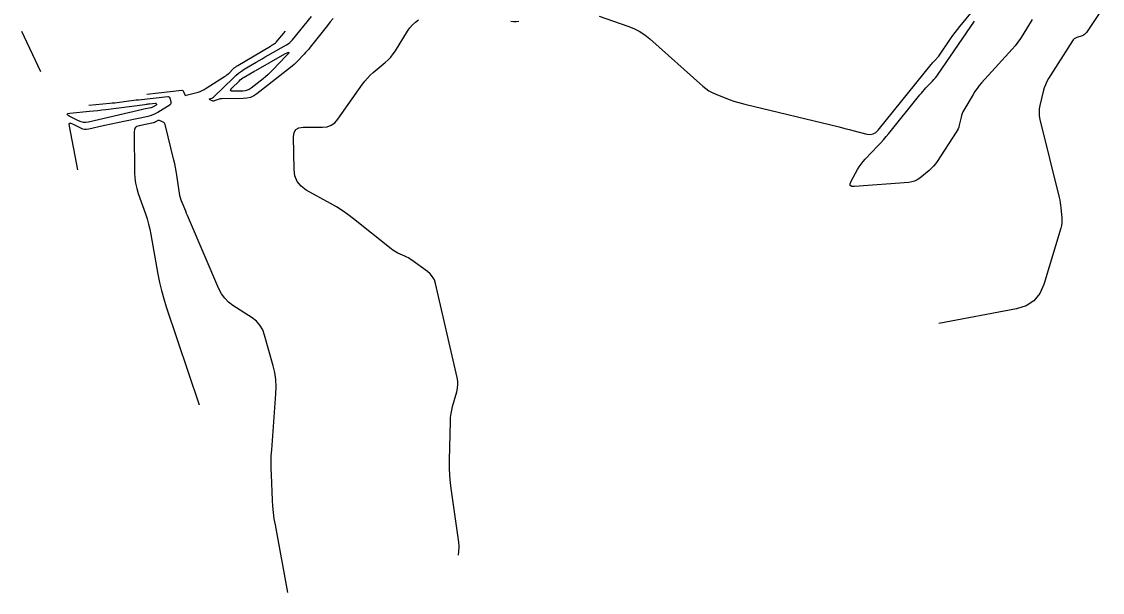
# Model space of a CAD drawing. Extents: x 1768942 to 1774819, y 723037 to 732099.
# Drawn here: x 1770254.1 to 1770638, y 724264.8 to 724467.7 of the extents above; entities that cross this region are included whole.
import ezdxf

# ---------------------------------------------------------------- set-up
doc = ezdxf.new("R2010")
doc.units = 0
doc.layers.add('R_Contours', color=7, linetype='Continuous')

msp = doc.modelspace()

# ---------------------------------------------------------------- linework, layer by layer
at = {"layer": 'R_Contours'}
for points in [[(1770459.22, 724469.63), (1770469.37, 724466.17), (1770471.5, 724465.33), (1770473.51, 724464.28), (1770475.41, 724463.04), (1770477.19, 724461.6), (1770496.03, 724444.76), (1770497.09, 724443.9), (1770498.21, 724443.14), (1770499.4, 724442.49), (1770500.65, 724441.94), (1770505.79, 724439.97), (1770507.08, 724439.49), (1770508.39, 724439.06), (1770509.7, 724438.68), (1770511.03, 724438.33), (1770544.48, 724430.28), (1770545.71, 724429.98), (1770546.94, 724429.67), (1770548.16, 724429.36), (1770549.39, 724429.04), (1770554.29, 724427.76), (1770555.47, 724427.61), (1770556.53, 724427.78), (1770557.49, 724428.27), (1770558.34, 724429.1), (1770577.23, 724452.52), (1770577.44, 724452.77), (1770577.66, 724453.02), (1770577.88, 724453.27), (1770578.1, 724453.51), (1770579.02, 724454.47), (1770579.24, 724454.71), (1770579.46, 724454.96), (1770579.66, 724455.22), (1770579.85, 724455.49), (1770584.08, 724461.66), (1770584.86, 724462.77), (1770585.66, 724463.86), (1770586.49, 724464.93), (1770587.33, 724465.99), (1770596.97, 724477.78)], [(1770364.74, 724468.86), (1770363.74, 724467.62), (1770362.74, 724466.37), (1770361.75, 724465.12), (1770356.59, 724458.61), (1770356.07, 724457.96), (1770355.53, 724457.33), (1770354.98, 724456.71), (1770354.41, 724456.1), (1770352.11, 724453.69), (1770351.52, 724453.1), (1770350.91, 724452.53), (1770350.29, 724451.99), (1770349.64, 724451.46), (1770337.65, 724442.07), (1770336.54, 724441.33), (1770335.36, 724440.8), (1770334.1, 724440.48), (1770332.77, 724440.36), (1770325.22, 724440.28), (1770324.9, 724440.26), (1770324.58, 724440.22), (1770324.27, 724440.15), (1770323.96, 724440.05), (1770322.54, 724439.54), (1770322.33, 724439.48), (1770322.13, 724439.48), (1770321.93, 724439.51), (1770321.74, 724439.59), (1770320.86, 724440.07), (1770320.75, 724440.14), (1770320.73, 724440.2), (1770320.77, 724440.25), (1770320.88, 724440.3), (1770321.65, 724440.51), (1770321.72, 724440.53), (1770321.78, 724440.56), (1770321.85, 724440.59), (1770321.91, 724440.63), (1770322.15, 724440.78), (1770322.21, 724440.82), (1770322.27, 724440.87), (1770322.32, 724440.91), (1770322.38, 724440.96), (1770329.33, 724447.8), (1770330.22, 724448.63), (1770331.17, 724449.4), (1770332.16, 724450.12), (1770333.19, 724450.77), (1770337.41, 724453.29), (1770338.47, 724453.91), (1770339.53, 724454.53), (1770340.59, 724455.15), (1770341.66, 724455.76), (1770348.18, 724459.45), (1770348.77, 724459.83), (1770349.32, 724460.25), (1770349.83, 724460.72), (1770350.3, 724461.24), (1770357.1, 724469.58)], [(1770638, 724472.44), (1770632.36, 724463.85), (1770632.05, 724463.46), (1770631.69, 724463.13), (1770631.28, 724462.88), (1770630.82, 724462.69), (1770628.88, 724462.07), (1770628.42, 724461.89), (1770628.01, 724461.63), (1770627.66, 724461.3), (1770627.36, 724460.9), (1770618.91, 724447.55), (1770618.27, 724446.45), (1770617.74, 724445.31), (1770617.3, 724444.13), (1770616.96, 724442.91), (1770615.78, 724437.94), (1770615.57, 724436.7), (1770615.5, 724435.46), (1770615.58, 724434.22), (1770615.81, 724432.98), (1770622.67, 724405.15), (1770622.87, 724404.26), (1770623.04, 724403.36), (1770623.17, 724402.46), (1770623.27, 724401.55), (1770623.6, 724397.91), (1770623.64, 724397.01), (1770623.59, 724396.11), (1770623.46, 724395.22), (1770623.24, 724394.34), (1770617.17, 724374.28), (1770615.75, 724371.02), (1770613.66, 724368.48), (1770610.91, 724366.68), (1770607.51, 724365.6), (1770579.9, 724360.39)], [(1770409.27, 724278.08), (1770409.46, 724280.85), (1770409.48, 724281.31), (1770409.48, 724281.77), (1770409.45, 724282.22), (1770409.39, 724282.68), (1770406.76, 724300.88), (1770406.42, 724303.61), (1770406.2, 724306.35), (1770406.09, 724309.09), (1770406.09, 724311.84), (1770406.4, 724325.7), (1770406.47, 724327.03), (1770406.63, 724328.35), (1770406.86, 724329.65), (1770407.19, 724330.94), (1770408.64, 724336.08), (1770408.92, 724337.37), (1770409.04, 724338.66), (1770408.99, 724339.95), (1770408.77, 724341.25), (1770401.11, 724374.63), (1770400.7, 724375.91), (1770400.09, 724377.05), (1770399.27, 724378.06), (1770398.25, 724378.93), (1770392.64, 724382.95), (1770392.07, 724383.33), (1770391.48, 724383.69), (1770390.88, 724384.02), (1770390.26, 724384.32), (1770387.73, 724385.46), (1770387.11, 724385.76), (1770386.51, 724386.1), (1770385.94, 724386.48), (1770385.38, 724386.89), (1770371.93, 724397.65), (1770369.98, 724399.14), (1770367.98, 724400.54), (1770365.92, 724401.86), (1770363.8, 724403.09), (1770355.22, 724407.85), (1770353.34, 724409.2), (1770351.99, 724410.87), (1770351.16, 724412.85), (1770350.86, 724415.14), (1770350.68, 724426.78), (1770350.87, 724428.29), (1770351.5, 724429.36), (1770352.56, 724430), (1770354.07, 724430.21), (1770360.95, 724430.19), (1770362.58, 724430.36), (1770364.02, 724430.89), (1770365.29, 724431.77), (1770366.37, 724433), (1770375.14, 724445.48), (1770375.99, 724446.6), (1770376.9, 724447.65), (1770377.88, 724448.65), (1770378.92, 724449.58), (1770383.25, 724453.19), (1770384.29, 724454.13), (1770385.24, 724455.14), (1770386.11, 724456.22), (1770386.89, 724457.39), (1770391.19, 724464.34), (1770392, 724465.5), (1770392.92, 724466.55), (1770393.95, 724467.49), (1770395.1, 724468.32)], [(1770427.81, 724467.92), (1770428.79, 724467.72), (1770429.73, 724467.72), (1770430.66, 724467.94)], [(1770613.07, 724468.46), (1770609.76, 724463.03), (1770608.9, 724461.69), (1770607.98, 724460.4), (1770607, 724459.16), (1770605.97, 724457.96), (1770595.11, 724445.98), (1770594.26, 724445), (1770593.46, 724443.97), (1770592.72, 724442.91), (1770592.04, 724441.81), (1770588.79, 724436.29), (1770588.46, 724435.68), (1770588.18, 724435.04), (1770587.95, 724434.38), (1770587.78, 724433.7), (1770587.18, 724430.94), (1770587.01, 724430.26), (1770586.77, 724429.6), (1770586.47, 724428.98), (1770586.11, 724428.37), (1770579.34, 724418.04), (1770578.71, 724417.16), (1770578.02, 724416.33), (1770577.28, 724415.57), (1770576.46, 724414.85), (1770573.1, 724412.12), (1770572.23, 724411.51), (1770571.3, 724411.05), (1770570.3, 724410.74), (1770569.25, 724410.58), (1770549.94, 724409.09), (1770548.99, 724409.14), (1770548.46, 724409.47), (1770548.38, 724410.08), (1770548.73, 724410.98), (1770551, 724415.11), (1770551.6, 724416.12), (1770552.26, 724417.08), (1770552.98, 724418), (1770553.77, 724418.88), (1770558.25, 724423.57), (1770559.26, 724424.64), (1770560.25, 724425.74), (1770561.21, 724426.85), (1770562.14, 724427.99), (1770573.19, 724441.68), (1770573.71, 724442.31), (1770574.24, 724442.93), (1770574.79, 724443.54), (1770575.34, 724444.14), (1770577.6, 724446.5), (1770578.16, 724447.1), (1770578.68, 724447.72), (1770579.18, 724448.37), (1770579.66, 724449.03), (1770592.57, 724467.84)], [(1770254.08, 724464.34), (1770260.85, 724449.98)], [(1770298.52, 724441.94), (1770310.98, 724443.3), (1770311.21, 724443.29), (1770311.39, 724443.22), (1770311.53, 724443.08), (1770311.63, 724442.87), (1770311.92, 724441.89), (1770312.01, 724441.68), (1770312.15, 724441.55), (1770312.33, 724441.5), (1770312.56, 724441.53), (1770316.76, 724442.7), (1770317.53, 724442.94), (1770318.27, 724443.24), (1770318.99, 724443.6), (1770319.69, 724444.01), (1770326.19, 724448.19), (1770326.61, 724448.47), (1770327.02, 724448.78), (1770327.41, 724449.11), (1770327.78, 724449.46), (1770329.25, 724450.9), (1770329.62, 724451.25), (1770330.02, 724451.57), (1770330.43, 724451.87), (1770330.86, 724452.15), (1770342.46, 724459.05), (1770342.64, 724459.16), (1770342.82, 724459.26), (1770343.01, 724459.37), (1770343.19, 724459.47), (1770343.92, 724459.89), (1770344.09, 724460), (1770344.26, 724460.12), (1770344.41, 724460.26), (1770344.55, 724460.42), (1770347.78, 724464.39)], [(1770274.1, 724415.05), (1770271.08, 724430.6), (1770271.03, 724431.24), (1770271.2, 724431.59), (1770271.59, 724431.65), (1770272.18, 724431.42), (1770275, 724429.94), (1770275.71, 724429.64), (1770276.44, 724429.47), (1770277.19, 724429.45), (1770277.95, 724429.56), (1770283.08, 724430.76), (1770284.2, 724431.02), (1770285.31, 724431.27), (1770286.43, 724431.51), (1770287.55, 724431.75), (1770298.98, 724434.11), (1770299.9, 724434.34), (1770300.8, 724434.66), (1770301.66, 724435.05), (1770302.49, 724435.52), (1770306.84, 724438.27), (1770307.06, 724438.46), (1770307.2, 724438.68), (1770307.24, 724438.93), (1770307.2, 724439.22), (1770306.83, 724440.44), (1770306.72, 724440.71), (1770306.54, 724440.88), (1770306.31, 724440.98), (1770306.02, 724440.99), (1770295.63, 724439.85), (1770294.78, 724439.75), (1770293.93, 724439.65), (1770293.08, 724439.55), (1770292.23, 724439.44), (1770288.84, 724439), (1770287.99, 724438.89), (1770287.14, 724438.79), (1770286.29, 724438.7), (1770285.44, 724438.61), (1770277.96, 724437.91)], [(1770348.65, 724264.8), (1770344.22, 724288.78), (1770343.85, 724290.99), (1770343.56, 724293.2), (1770343.34, 724295.42), (1770343.2, 724297.65), (1770342.8, 724306.59), (1770342.73, 724308.83), (1770342.73, 724311.06), (1770342.79, 724313.3), (1770342.92, 724315.53), (1770344.39, 724335.4), (1770344.47, 724337.93), (1770344.34, 724340.45), (1770343.98, 724342.94), (1770343.41, 724345.41), (1770340.42, 724356.29), (1770339.73, 724358.13), (1770338.76, 724359.76), (1770337.5, 724361.18), (1770335.95, 724362.38), (1770329.16, 724366.78), (1770327.58, 724367.98), (1770326.22, 724369.36), (1770325.09, 724370.93), (1770324.18, 724372.7), (1770313.67, 724397.19), (1770313.34, 724397.97), (1770313.01, 724398.76), (1770312.68, 724399.54), (1770312.36, 724400.33), (1770311.07, 724403.48), (1770310.77, 724404.28), (1770310.52, 724405.08), (1770310.33, 724405.91), (1770310.18, 724406.74), (1770309.25, 724413.16), (1770309.04, 724414.51), (1770308.79, 724415.85), (1770308.52, 724417.18), (1770308.21, 724418.51), (1770305.1, 724431.11), (1770305, 724431.39), (1770304.85, 724431.62), (1770304.64, 724431.81), (1770304.39, 724431.96), (1770303.04, 724432.55), (1770302.86, 724432.6), (1770302.68, 724432.61), (1770302.51, 724432.57), (1770302.34, 724432.49), (1770301.66, 724432.07), (1770301.49, 724431.97), (1770301.31, 724431.89), (1770301.13, 724431.82), (1770300.94, 724431.77), (1770295.84, 724430.72), (1770295.04, 724430.44), (1770294.48, 724429.97), (1770294.14, 724429.32), (1770294.03, 724428.48), (1770294.2, 724414.02), (1770294.3, 724412.12), (1770294.55, 724410.25), (1770294.96, 724408.41), (1770295.52, 724406.6), (1770298.08, 724399.41), (1770298.68, 724397.6), (1770299.2, 724395.77), (1770299.65, 724393.92), (1770300.02, 724392.05), (1770302.5, 724377.99), (1770303.07, 724375.03), (1770303.76, 724372.1), (1770304.56, 724369.2), (1770305.47, 724366.33), (1770317.18, 724331.54)]]:
    msp.add_lwpolyline(points, dxfattribs=at)
for points in [[(1770331.77, 724446.99), (1770332.22, 724447.36), (1770332.69, 724447.7), (1770333.19, 724448.02), (1770335.21, 724449.22), (1770335.72, 724449.52), (1770336.22, 724449.81), (1770336.73, 724450.11), (1770337.24, 724450.4), (1770347.56, 724456.25), (1770348.6, 724456.78), (1770349.04, 724456.84), (1770348.88, 724456.42), (1770348.11, 724455.54), (1770343.32, 724450.53), (1770342.49, 724449.7), (1770341.64, 724448.9), (1770340.75, 724448.13), (1770339.84, 724447.39), (1770335.6, 724444.07), (1770334.93, 724443.62), (1770334.21, 724443.3), (1770333.44, 724443.1), (1770332.64, 724443.03), (1770329.24, 724442.99), (1770328.62, 724443.05), (1770328.34, 724443.26), (1770328.39, 724443.6), (1770328.79, 724444.08), (1770331.34, 724446.59)], [(1770301.74, 724438.73), (1770301.79, 724438.71), (1770301.84, 724438.67), (1770301.87, 724438.6), (1770301.96, 724438.3), (1770301.97, 724438.23), (1770301.96, 724438.17), (1770301.92, 724438.11), (1770301.87, 724438.07), (1770300.8, 724437.39), (1770300.59, 724437.27), (1770300.38, 724437.18), (1770300.16, 724437.1), (1770299.93, 724437.04), (1770297.53, 724436.55), (1770297.05, 724436.45), (1770296.57, 724436.34), (1770296.09, 724436.23), (1770295.62, 724436.13), (1770277.82, 724431.96), (1770276.92, 724431.82), (1770276.04, 724431.85), (1770275.18, 724432.05), (1770274.34, 724432.4), (1770271.03, 724434.14), (1770270.42, 724434.53), (1770270.25, 724434.84), (1770270.53, 724435.06), (1770271.24, 724435.19), (1770278.19, 724435.84), (1770279.66, 724435.98), (1770281.13, 724436.14), (1770282.6, 724436.31), (1770284.06, 724436.5), (1770297.91, 724438.31), (1770298.3, 724438.36), (1770298.69, 724438.41), (1770299.08, 724438.45), (1770299.47, 724438.5), (1770301.67, 724438.74)]]:
    msp.add_lwpolyline(points, close=True, dxfattribs=at)

doc.saveas('drawing.dxf')
